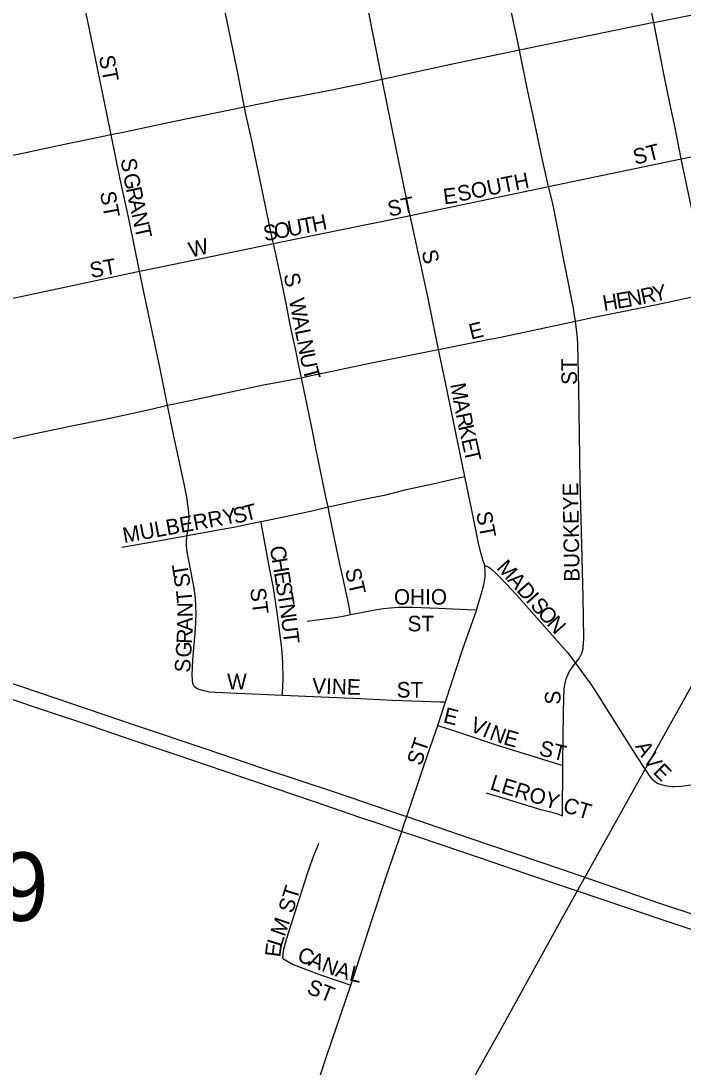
# Model space of a CAD drawing. Extents: x 1985906 to 2360102, y 891258 to 1222054.
# Drawn here: x 2122438 to 2124569, y 1016563 to 1019933 of the extents above; entities that cross this region are included whole.
import ezdxf

# ---------------------------------------------------------------- set-up
doc = ezdxf.new("R2010")
doc.units = 0
for name, color, linetype in [('GM_X_City_Street', 7, 'Continuous'), ('GM_X_City_Street_Text', 7, 'Continuous'), ('GM_X_Rail_Line', 7, 'Continuous'), ('GM_X_Section_Text', 7, 'Continuous'), ('GM_X_State_Route', 7, 'Continuous'), ('GM_X_US_Route', 7, 'Continuous')]:
    doc.layers.add(name, color=color, linetype=linetype)

msp = doc.modelspace()

# ---------------------------------------------------------------- linework, layer by layer
at = {"layer": 'GM_X_City_Street'}
for points in [[(2124475.1, 1019928.7), (2124452, 1020038.4), (2124394.7, 1020310.9), (2124383.2, 1020368.6)], [(2124042.7, 1019838.8), (2124036.2, 1019870.3), (2123996.8, 1020057.1), (2123954.2, 1020261), (2123950.3, 1020280.5)], [(2123601, 1019744.4), (2123576.1, 1019868.6), (2123553.2, 1019981.5), (2123524.6, 1020119.4), (2123510.2, 1020188.7)], [(2123157.5, 1019655.2), (2123132.6, 1019781.1), (2123087.8, 1019999.4), (2123068.4, 1020096.8)], [(2124475.1, 1019928.7), (2124840.7, 1020002.5), (2125134.1, 1020063.9)], [(2122728.8, 1019566.3), (2122726.7, 1019576.8), (2122708.5, 1019666.7), (2122655, 1019921.9), (2122637.4, 1020007.1)], [(2124136.5, 1019399.6), (2124117.5, 1019480.6), (2124085.4, 1019632.7), (2124068.8, 1019711.2), (2124042.7, 1019838.8)], [(2124563.2, 1019489.2), (2124974.9, 1019573.1), (2125146, 1019609.1), (2125272.4, 1019631.6), (2125395.5, 1019657.7), (2125491.1, 1019676.4), (2125665.8, 1019712.8), (2125758.2, 1019730.8), (2125830.1, 1019747.4), (2125907.1, 1019763.9), (2125976.7, 1019779.3), (2125989, 1019782.7), (2125998.1, 1019786.1), (2126007.6, 1019790.9), (2126014.8, 1019796.6), (2126025.6, 1019806.9), (2126034.4, 1019817.3), (2126051.9, 1019835.7)], [(2123691, 1019306.3), (2123685.8, 1019330.3), (2123647.2, 1019516.7), (2123601, 1019744.4)], [(2123250.6, 1019215.9), (2123246.8, 1019233.6), (2123180, 1019553.3), (2123162.3, 1019633.4), (2123157.5, 1019655.2)], [(2122820.1, 1019127.3), (2122786, 1019291.6), (2122757.3, 1019423.2), (2122728.8, 1019566.3)], [(2124136.5, 1019399.6), (2124563.2, 1019489.2)], [(2123691, 1019306.3), (2124080.6, 1019388.2), (2124136.5, 1019399.6)], [(2124223.2, 1018966.5), (2124215.3, 1019013.1), (2124183.7, 1019174.4), (2124165.2, 1019269), (2124150.3, 1019345), (2124136.5, 1019399.6)], [(2123250.6, 1019215.9), (2123408, 1019249), (2123645.8, 1019297.1), (2123691, 1019306.3)], [(2123782.2, 1018875.2), (2123746.1, 1019049.5), (2123691, 1019306.3)], [(2122820.1, 1019127.3), (2122862.5, 1019136), (2123055.1, 1019175.8), (2123199.6, 1019205.2), (2123250.6, 1019215.9)], [(2123340.8, 1018784.1), (2123337, 1018802.6), (2123329.6, 1018838.2), (2123322.4, 1018872.8), (2123312.6, 1018919.6), (2123303.9, 1018961.1), (2123292.7, 1019018.1), (2123275.3, 1019102.7), (2123250.6, 1019215.9)], [(2121620.1, 1019006.2), (2121646.7, 1019006.2), (2121705.5, 1019006.2), (2121969.5, 1019011.1), (2122304.2, 1019025), (2122336.7, 1019027.9), (2122375.3, 1019033.3), (2122417.8, 1019041.3), (2122458, 1019050.1), (2122820.1, 1019127.3)], [(2122910.2, 1018695.1), (2122908.1, 1018705.5), (2122885.1, 1018817.9), (2122836.1, 1019049.8), (2122820.1, 1019127.3)], [(2124223.2, 1018966.5), (2124243.4, 1018970.7), (2124282.2, 1018978.6), (2124331.8, 1018988.7), (2124363.4, 1018995.1), (2124421, 1019007), (2124485.1, 1019020.2), (2124550.2, 1019033.6), (2124598.1, 1019044.1), (2124647.9, 1019055.1)], [(2123782.2, 1018875.2), (2123856.2, 1018890), (2123935.4, 1018906.1), (2123977.4, 1018913.8), (2124223.2, 1018966.5)], [(2124222.9, 1017864.7), (2124225.5, 1017867.6), (2124235.8, 1017881.5), (2124239.4, 1017888.3), (2124243.3, 1017896.6), (2124245.6, 1017904), (2124247.1, 1017911.9), (2124247.8, 1017916.8), (2124248.5, 1017927.2), (2124249.4, 1017946.2), (2124247.4, 1018077.1), (2124238.1, 1018453.2), (2124233.3, 1018747.8), (2124230.5, 1018890.5), (2124229.4, 1018912.2), (2124227.7, 1018931.1), (2124223.2, 1018966.5)], [(2123340.8, 1018784.1), (2123356.9, 1018787.5), (2123434.2, 1018803.7), (2123560.5, 1018830.4), (2123652.5, 1018849.7), (2123759.3, 1018870.7), (2123782.2, 1018875.2)], [(2123866.7, 1018465.5), (2123830.1, 1018643.4), (2123803.3, 1018773.7), (2123782.2, 1018875.2)], [(2122910.2, 1018695.1), (2122937.4, 1018701.3), (2123068.6, 1018729.1), (2123218.6, 1018761), (2123340.8, 1018784.1)], [(2123426.7, 1018367.9), (2123419.8, 1018400.4), (2123387.4, 1018556.9), (2123376.3, 1018613.2), (2123366.4, 1018659.1), (2123358, 1018700.7), (2123350.6, 1018736.9), (2123340.8, 1018784.1)], [(2121976.5, 1018490.5), (2122019.7, 1018501.1), (2122074.7, 1018514.6), (2122345.6, 1018574.1), (2122489.4, 1018605.9), (2122585.4, 1018626.2), (2122729.8, 1018654.7), (2122857.5, 1018683.1), (2122910.2, 1018695.1)], [(2122972.6, 1018275.9), (2122973.9, 1018285.1), (2122976.8, 1018301.3), (2122978.5, 1018317.7), (2122979.3, 1018334.2), (2122978.9, 1018350.6), (2122971.7, 1018399.5), (2122961.8, 1018448), (2122929.9, 1018595.9), (2122910.2, 1018695.1)], [(2123426.7, 1018367.9), (2123452.4, 1018374), (2123530.5, 1018390.6), (2123612, 1018407.3), (2123678.3, 1018423.7), (2123764.2, 1018442.6), (2123842.5, 1018460.1), (2123866.7, 1018465.5)], [(2123931, 1018178.9), (2123924.8, 1018197.4), (2123915.6, 1018228.3), (2123910.5, 1018251.4), (2123888.8, 1018357.9), (2123866.7, 1018465.5)], [(2123210.6, 1018320.8), (2123242, 1018327.2), (2123369.9, 1018354.2), (2123426.7, 1018367.9)], [(2123498.9, 1018021.4), (2123491.9, 1018057.4), (2123485.9, 1018087.1), (2123479.4, 1018116.7), (2123473.6, 1018142), (2123463, 1018189.1), (2123449.3, 1018255.1), (2123429.4, 1018355), (2123426.7, 1018367.9)], [(2122972.6, 1018275.9), (2123085.6, 1018296.2), (2123128.7, 1018304.1), (2123172.7, 1018313.2), (2123210.6, 1018320.8)], [(2123279.6, 1017761.2), (2123280, 1017769.5), (2123282.1, 1017813.4), (2123280.9, 1017866.5), (2123277.5, 1017912.7), (2123263.7, 1018019.9), (2123251, 1018107.2), (2123245.8, 1018133.8), (2123237.2, 1018177.2), (2123212.3, 1018311.3), (2123210.6, 1018320.8)], [(2122762.5, 1018238), (2122843.5, 1018252.1), (2122956.5, 1018273), (2122972.6, 1018275.9)], [(2122994.8, 1017791.6), (2122991.8, 1017799.5), (2122990, 1017809.8), (2122989, 1017826.3), (2122991, 1017875.7), (2122999.8, 1017974.5), (2123001.6, 1018024), (2123000, 1018073.4), (2122995.9, 1018106), (2122973.3, 1018222.9), (2122971, 1018242.6), (2122970.8, 1018256.5), (2122971.7, 1018269.9), (2122972.6, 1018275.9)], [(2123904.7, 1018036.1), (2123915.4, 1018071.7), (2123922.6, 1018096.8), (2123924.8, 1018105.6), (2123926.4, 1018112.4), (2123930, 1018127.3), (2123931.4, 1018135.4), (2123931.7, 1018144), (2123932.3, 1018158.4), (2123931, 1018178.9)], [(2123931, 1018178.9), (2123943.5, 1018174.1), (2123948.7, 1018170.5), (2123953.2, 1018166.8), (2123967.7, 1018153), (2123981.5, 1018139.3), (2124032.8, 1018085.1), (2124195.6, 1017899.7), (2124222.9, 1017864.7)], [(2123359.8, 1017999.8), (2123382.6, 1018002.7), (2123441.8, 1018010.3), (2123474.9, 1018015.9), (2123498.9, 1018021.4)], [(2123498.9, 1018021.4), (2123583.6, 1018037.3), (2123604.7, 1018040.6), (2123627.9, 1018043.1), (2123652.7, 1018044.6), (2123699.2, 1018044.8), (2123783.5, 1018041.5), (2123874.3, 1018037.4), (2123904.7, 1018036.1)], [(2123804.5, 1017739.6), (2123860.8, 1017910.3), (2123904.1, 1018034.2), (2123904.7, 1018036.1)], [(2124182.5, 1017534.5), (2124183.2, 1017635), (2124185.5, 1017758.3), (2124186.3, 1017770.8), (2124187, 1017782), (2124187.9, 1017789), (2124189.6, 1017797.8), (2124190.9, 1017805.3), (2124193.2, 1017814.1), (2124199, 1017829.3), (2124202.4, 1017836.3), (2124206.6, 1017843.1), (2124213, 1017852.2), (2124217.2, 1017857.9), (2124222.9, 1017864.7)], [(2124222.9, 1017864.7), (2124226.1, 1017860.5), (2124253.7, 1017822), (2124271.8, 1017796.7), (2124295.7, 1017760.5), (2124320.3, 1017720.6), (2124412.5, 1017574.6), (2124438.3, 1017535.2), (2124451.3, 1017515.8)], [(2122994.8, 1017791.6), (2123002.2, 1017785.6), (2123010.1, 1017781), (2123020.8, 1017777.5), (2123031.9, 1017774.9), (2123044.6, 1017772.6), (2123063.2, 1017771), (2123158.5, 1017766.5), (2123279.6, 1017761.2)], [(2123279.6, 1017761.2), (2123354.9, 1017757.8), (2123530.5, 1017751), (2123632.9, 1017745.6), (2123728.5, 1017741.9), (2123785.9, 1017740.2), (2123804.5, 1017739.6)], [(2123779.6, 1017664.1), (2123804.5, 1017739.6)], [(2123499.6, 1016827.5), (2123508.1, 1016852.7), (2123568.5, 1017039.9), (2123615, 1017179.9), (2123663.6, 1017322.7), (2123673, 1017350.4), (2123679.6, 1017370.3), (2123735.6, 1017537.1), (2123773.4, 1017645.4), (2123779.6, 1017664.1)], [(2123779.6, 1017664.1), (2123845.9, 1017642.7), (2123967.6, 1017601.1), (2124182.5, 1017534.5)], [(2124181, 1017373.2), (2124182.5, 1017534.5)], [(2124451.3, 1017515.8), (2124455.6, 1017509.4), (2124462.7, 1017499.9), (2124468.7, 1017492.5), (2124475, 1017486.2), (2124479.1, 1017482.9), (2124484.9, 1017479.2), (2124491.1, 1017476.2), (2124495.8, 1017474.3), (2124502.5, 1017472.3), (2124510.3, 1017470.1), (2124517.5, 1017468.9), (2124524.8, 1017468.1), (2124533.7, 1017467.8), (2124541, 1017467.6), (2124563, 1017468.8), (2124603.2, 1017473.3), (2124675.2, 1017480.1)], [(2123935.9, 1017446.7), (2123956.9, 1017440.3), (2124037, 1017415.6), (2124100.1, 1017396.3), (2124108.8, 1017393.7), (2124121.2, 1017390.5), (2124134.2, 1017387.8), (2124142.5, 1017385.7), (2124150.2, 1017383.9), (2124165, 1017379.1), (2124181, 1017373.2)], [(2123281.1, 1016913.1), (2123281.6, 1016926.7), (2123283, 1016939.1), (2123293.9, 1016978.8), (2123359.6, 1017184.1), (2123369.7, 1017214.9), (2123380.5, 1017244.9), (2123392, 1017273.2), (2123397, 1017285.1)], [(2123281.1, 1016913.1), (2123314.4, 1016893.5), (2123398.9, 1016861.9), (2123462.3, 1016840.3), (2123499.6, 1016827.5)], [(2123288.5, 1016234.2), (2123352, 1016399), (2123397, 1016522.4), (2123423.1, 1016600.4), (2123499.6, 1016827.5)]]:
    msp.add_lwpolyline(points, dxfattribs=at)
at = {"layer": 'GM_X_Rail_Line'}
msp.add_lwpolyline([(2123841, 1016429.9), (2123918.4, 1016569.3), (2123982.1, 1016684.9), (2124184.2, 1017050.9), (2124419.2, 1017472.5), (2124636.8, 1017863.2), (2124777.9, 1018121.8), (2124864.4, 1018302), (2124939.1, 1018476), (2125159.4, 1018998.6), (2125329.7, 1019392.9), (2125410.8, 1019555), (2125449.9, 1019624.2), (2125485.4, 1019674.3), (2125549.2, 1019765.3), (2125602, 1019824.5), (2125688.5, 1019920.1), (2125825.1, 1020045.8)], dxfattribs=at)
at = {"layer": 'GM_X_State_Route'}
for points in [[(2124475.1, 1019928.7), (2124235, 1019878.7), (2124042.7, 1019838.8), (2123827.2, 1019794.1), (2123601, 1019744.4), (2123527, 1019728.8), (2123427.7, 1019708.6), (2123350, 1019693.3), (2123263.1, 1019676.9), (2123157.5, 1019655.2), (2122932.4, 1019608.9), (2122766.8, 1019574.1), (2122728.8, 1019566.3), (2122661.5, 1019552.4)], [(2124690.3, 1018128.7), (2124690.1, 1018150.4), (2124689.2, 1018186.2), (2124688.4, 1018205.1), (2124668.7, 1018603.4), (2124657.6, 1018896.7), (2124647.9, 1019055.1), (2124647.6, 1019060.4), (2124644.9, 1019084.6), (2124641.9, 1019109.5), (2124636.4, 1019141.3), (2124632, 1019164.2), (2124616.5, 1019235.6), (2124563.2, 1019489.2), (2124543.7, 1019589), (2124527, 1019668.8), (2124508.5, 1019757.5), (2124475.1, 1019928.7)], [(2122661.5, 1019552.4), (2122573, 1019534.1), (2122454.1, 1019508.4), (2122375.4, 1019491.9), (2122358.6, 1019488.3), (2122337.7, 1019485.1), (2122313.3, 1019482.6), (2122285.2, 1019481.9), (2122237.8, 1019481.5), (2121992.4, 1019484.1), (2121934, 1019484.9)]]:
    msp.add_lwpolyline(points, dxfattribs=at)
at = {"layer": 'GM_X_US_Route'}
for points in [[(2121619.1, 1017911.3), (2121709.3, 1017905.7), (2121788, 1017896.4), (2121901.8, 1017878.8), (2122017.2, 1017857.9), (2122111.4, 1017837.3), (2122205.7, 1017811.5), (2122332.9, 1017774.5), (2122474, 1017726.5), (2122567.6, 1017695.2)], [(2122331.4, 1017825.5), (2122812.2, 1017662.2), (2123029.7, 1017589.7), (2123215.9, 1017526.8), (2123448.9, 1017448.8), (2123666.1, 1017375), (2123679.6, 1017370.3), (2123883.1, 1017301), (2124177.6, 1017200.9), (2124348, 1017142.3), (2124487.1, 1017093.4), (2124623.2, 1017048)], [(2122567.6, 1017695.2), (2122623.6, 1017676.5), (2122804.7, 1017614.7), (2122939.4, 1017569.5), (2123189.1, 1017484.5), (2123381.3, 1017419.3), (2123527.7, 1017368.7), (2123590, 1017347.8), (2123663.6, 1017322.7), (2123716.5, 1017304.9), (2123919.1, 1017236.6), (2124088.1, 1017178.7), (2124320.3, 1017099.9), (2124491.3, 1017041.7), (2124733.4, 1016961), (2124737.2, 1016959.7)]]:
    msp.add_lwpolyline(points, dxfattribs=at)

# ---------------------------------------------------------------- texts
at = {"layer": 'GM_X_City_Street_Text'}
for s, rotation, p in [('ST', 280.6267, (2122688.6, 1019818.6)), ('ST', 14.0427, (2124415, 1019469.7)), ('S', 278.2248, (2122759, 1019488.2)), ('G', 281.1207, (2122766.6, 1019437.6)), ('SOUTH', 11.309, (2123847.9, 1019351)), ('R', 282.4952, (2122775.3, 1019393.2)), ('ST', 280.6279, (2122692, 1019380.4)), ('ST', 11.3071, (2123623.5, 1019302.6)), ('E', 7.1217, (2123800.2, 1019342.3)), ('A', 282.5391, (2122783.9, 1019354.4)), ('N', 282.5359, (2122793.4, 1019311.5)), ('T', 10.8334, (2123344.1, 1019246.5)), ('H', 11.7788, (2123379.6, 1019253.3)), ('T', 282.5318, (2122803, 1019268.5)), ('S', 10.8412, (2123223.2, 1019223.4)), ('O', 10.8271, (2123257.7, 1019230)), ('U', 10.8385, (2123300.9, 1019238.3)), ('W', 14.0362, (2122985, 1019170.4)), ('ST', 10.6147, (2122664.4, 1019104.6)), ('S', 284.0523, (2123726.8, 1019190)), ('S', 284.0266, (2123282.5, 1019115.2)), ('E', 9.4969, (2124358, 1019006.2)), ('N', 10.373, (2124393.5, 1019012.2)), ('R', 11.701, (2124438, 1019020.4)), ('Y', 11.7663, (2124476.9, 1019028.4)), ('W', 281.0989, (2123300.2, 1019035.5)), ('H', 9.4947, (2124314.6, 1018999)), ('A', 281.0849, (2123311.2, 1018979.3)), ('E', 14.0298, (2123887, 1018906.4)), ('L', 281.0974, (2123319.7, 1018936.1)), ('N', 281.0849, (2123326.4, 1018901.6)), ('U', 281.0988, (2123334.9, 1018858.4)), ('ST', 90, (2124227.5, 1018760.9)), ('T', 285.2317, (2123344.3, 1018811.4)), ('M', 280.5313, (2123819.4, 1018762.6)), ('A', 280.5277, (2123829, 1018710.7)), ('R', 281.4567, (2123837.2, 1018666.6)), ('K', 282.6497, (2123845.3, 1018626.7)), ('E', 282.7261, (2123855, 1018583.7)), ('T', 282.6977, (2123862.7, 1018549.3)), ('BUCKEYE', 90.8709, (2124236.3, 1018127.2)), ('MULBERRY', 10.305, (2122770.2, 1018251)), ('S', 13.44, (2123126.8, 1018313.1)), ('T', 13.999, (2123161.5, 1018321.4)), ('ST', 280.6135, (2123903, 1018349.1)), ('C', 279.2687, (2123238.6, 1018238.8)), ('H', 279.2414, (2123245, 1018199.8)), ('M', 312.5519, (2123966, 1018169.6)), ('T', 99.1233, (2122979.3, 1018147.8)), ('S', 99.0349, (2122984.8, 1018112.9)), ('E', 279.2672, (2123252.1, 1018156.3)), ('ST', 283.247, (2123480.5, 1018164.7)), ('S', 279.2737, (2123257.7, 1018121.6)), ('A', 311.815, (2124001.6, 1018130.8)), ('D', 311.7842, (2124030.9, 1018098)), ('T', 95.3575, (2122990.6, 1018061.4)), ('ST', 277.1217, (2123175.3, 1018104.6)), ('T', 279.2468, (2123263.4, 1018086.8)), ('OHIO', 0, (2123638.5, 1018053.1)), ('I', 311.7679, (2124060.2, 1018065.2)), ('N', 90.3475, (2122991.1, 1018012.6)), ('N', 278.4238, (2123269, 1018052.3)), ('S', 311.7892, (2124074.9, 1018048.8)), ('ST', 0, (2123682.5, 1017967.1)), ('O', 311.7915, (2124098.3, 1018022.5)), ('N', 311.7827, (2124127.6, 1017989.7)), ('A', 89.075, (2122990.4, 1017967.4)), ('U', 276.9678, (2123275.4, 1018009.1)), ('R', 86.7665, (2122988.1, 1017925.7)), ('T', 276.8471, (2123280.8, 1017965.4)), ('G', 86.4352, (2122985.3, 1017881.4)), ('S', 86.4458, (2122982.3, 1017833.1)), ('W', 0, (2123101.7, 1017780.3)), ('VINE', 358.2653, (2123374.8, 1017767.1)), ('ST', 0, (2123647.3, 1017753.9)), ('S', 90, (2124174.7, 1017731.3)), ('E', 345.9573, (2123794.8, 1017674.4)), ('V', 336.9262, (2123879.8, 1017647.5)), ('I', 336.9162, (2123920.3, 1017630.3)), ('N', 339.4078, (2123942.7, 1017620.8)), ('E', 344.3688, (2123988.3, 1017603.9)), ('ST', 71.5607, (2123726.4, 1017531.9)), ('ST', 345.9638, (2124102.8, 1017568.8)), ('A', 299.7584, (2124413.7, 1017596.8)), ('V', 305.9528, (2124438.7, 1017553.6)), ('E', 314.5319, (2124469.8, 1017511.7)), ('LEROY CT', 342.8379, (2123945.1, 1017458.7)), ('ST', 72.6432, (2123312.7, 1017056.5)), ('M', 70.8105, (2123286.8, 1016981.5)), ('L', 72.7446, (2123276.5, 1016948.3)), ('E', 82.7953, (2123272.6, 1016915.7)), ('C', 337.012, (2123323.6, 1016907.3)), ('A', 337.012, (2123360, 1016891.8)), ('N', 338.9581, (2123402.3, 1016873.9)), ('A', 342.8503, (2123446.8, 1016856.9)), ('L', 346.7426, (2123492.5, 1016843)), ('ST', 338.1961, (2123354.9, 1016802.2))]:
    msp.add_text(s, height=50, rotation=rotation, dxfattribs=at).set_placement(p)
at = {"layer": 'GM_X_Section_Text'}
msp.add_text('9', height=221, rotation=0, dxfattribs=at).set_placement((2122362.5, 1017034.2))

doc.saveas('drawing.dxf')
